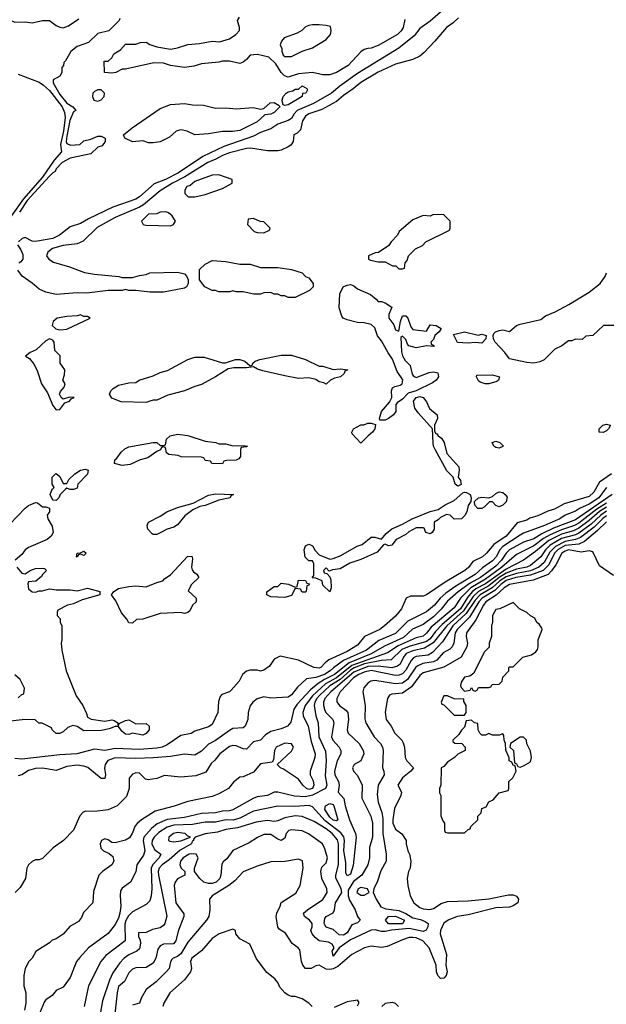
# Model space of a CAD drawing. Header units: inches. Extents: x 2348341 to 2479810, y 460419 to 613669.
# Tile 268 of 656: x 2400858 to 2404249, y 537023 to 542715. Entities that reach past the tile are written whole.
import ezdxf

# ---------------------------------------------------------------- set-up
doc = ezdxf.new("R2010")
doc.units = ezdxf.units.IN
doc.header["$MEASUREMENT"] = 0
doc.layers.add('C4503', color=7, linetype='Continuous')
doc.layers.add('C4504', color=7, linetype='Continuous')

msp = doc.modelspace()

# ---------------------------------------------------------------- linework, layer by layer
at = {"layer": 'C4503', "color": 2}
for points, elevation in [([(2404186, 540000), (2404176.3, 539983.7), (2404150, 539958.3), (2404004.4, 539915.6), (2403950, 539886), (2403910, 539873.3), (2403853, 539847), (2403806.7, 539833.3), (2403790, 539822), (2403734.4, 539805.6), (2403670.4, 539730), (2403598.5, 539681.5), (2403557.1, 539630), (2403533.4, 539610), (2403477, 539583), (2403451.6, 539548.4), (2403430.7, 539530), (2403316.5, 539463.5), (2403210, 539389.5), (2403190, 539382), (2403117.3, 539382.7), (2403091.3, 539370), (2403064.9, 539310), (2403030, 539266.6), (2402967.3, 539210), (2402938.8, 539190), (2402850.3, 539149.7), (2402810, 539098.7), (2402750, 539061.7), (2402645.7, 539014.3), (2402623, 538997), (2402598.8, 538970), (2402590, 538966), (2402558, 538970), (2402470, 539012.7), (2402364.7, 539035.3), (2402330, 539018), (2402302, 538978), (2402270, 538955.3), (2402250, 538949), (2402230, 538954), (2402190, 538954), (2402170, 538949), (2402146, 538930), (2402126, 538890), (2402081.4, 538838.6), (2402070, 538829), (2402026.4, 538813.6), (2402016.9, 538803.1), (2402007.1, 538772.9), (2402004, 538710), (2401970, 538641.2), (2401950, 538626.6), (2401870, 538602.7), (2401850, 538589.3), (2401790, 538576.3), (2401710, 538522.9), (2401681, 538510), (2401650, 538503.1), (2401550, 538496.9), (2401410, 538501.3), (2401350, 538489.7), (2401290, 538498), (2401188.5, 538471.5), (2401090, 538465.1), (2400870, 538439.6), (2400830, 538444.5)], 46), ([(2404282.6, 539970), (2404070, 539824.4), (2403944, 539776), (2403876.9, 539743.1), (2403830, 539714.2), (2403770, 539693.5), (2403690, 539650.9), (2403669.5, 539630.5), (2403642.8, 539590), (2403610, 539555.8), (2403520.8, 539490), (2403462.5, 539457.5), (2403392.7, 539407.3), (2403330, 539354), (2403293.7, 539306.3), (2403250, 539263.5), (2403190, 539219.1), (2403128.4, 539191.6), (2403076.2, 539143.8), (2402967.2, 539092.8), (2402890.6, 539049.4), (2402762.4, 538997.6), (2402678.5, 538930), (2402619.1, 538900.9), (2402583.1, 538876.9), (2402539.4, 538840.6), (2402461.3, 538758.7), (2402443.6, 538730), (2402425.1, 538654.9), (2402406, 538630), (2402370, 538615.1), (2402310, 538600.9), (2402279, 538581), (2402250.3, 538549.7), (2402210, 538539.3), (2402170, 538498), (2402150, 538499.5), (2402110, 538517), (2402090, 538519.3), (2402070, 538512.7), (2402014.8, 538470), (2401986, 538434), (2401964.7, 538415.3), (2401934.2, 538365.8), (2401875.9, 538344.1), (2401790, 538336), (2401695.3, 538344.7), (2401650, 538329.2), (2401601.2, 538321.2), (2401585.2, 538325.2), (2401550, 538359), (2401530, 538361.2), (2401510, 538353.2), (2401491, 538330), (2401492, 538270), (2401476, 538224), (2401421, 538170), (2401370, 538146.6), (2401290, 538137.2), (2401241, 538139), (2401225.4, 538134.6), (2401206.8, 538113.2), (2401170, 538028.7), (2401112, 537970), (2401051.6, 537928.4), (2400990, 537866), (2400970, 537858), (2400950, 537859), (2400930, 537848.7), (2400910, 537828.7), (2400898.8, 537810), (2400891, 537750), (2400862, 537698), (2400831.3, 537670)], 54), ([(2404241.7, 540000), (2404204.9, 539950), (2404150, 539913.6), (2404093.4, 539890), (2404070, 539874.3), (2404010.2, 539849.8), (2403979.1, 539830), (2403890.6, 539790), (2403770, 539746.9), (2403750, 539735.4), (2403650.9, 539669.1), (2403634, 539650), (2403611.5, 539610), (2403590, 539585.7), (2403533.3, 539546.7), (2403490, 539507.7), (2403379, 539441), (2403320.3, 539399.7), (2403289.3, 539370.7), (2403256.4, 539330), (2403210, 539291.8), (2403102, 539238), (2403030, 539165.7), (2402934.7, 539125.3), (2402862.4, 539070), (2402730.1, 539009.9), (2402671.7, 538968.3), (2402653.4, 538950), (2402619.5, 538930), (2402570, 538911.9), (2402516.4, 538903.6), (2402463.7, 538856.3), (2402430, 538812), (2402410, 538799.3), (2402310, 538793.2), (2402270, 538801.2), (2402230, 538789), (2402206, 538770), (2402190, 538748), (2402178.8, 538710), (2402176, 538670), (2402161, 538630), (2402150, 538621.2), (2402090, 538617.2), (2402070, 538606.6), (2401990, 538547.6), (2401950, 538526.6), (2401910, 538486.6), (2401870, 538462.7), (2401810, 538469.4), (2401730, 538455.6), (2401632.1, 538447.9), (2401530, 538444), (2401410, 538448.2), (2401368.2, 538431.8), (2401352.2, 538410), (2401348.4, 538388.4), (2401354.4, 538350), (2401350, 538329), (2401330, 538329.2), (2401252.5, 538392.5), (2401230, 538400.5), (2401190, 538404.7), (2401130, 538398), (2401070, 538374.5), (2400990, 538387.8), (2400950, 538386), (2400910, 538375.1), (2400870, 538349.3), (2400850, 538343.7)], 50), ([(2401123.7, 540000), (2401092, 539970), (2401084.7, 539950), (2401070, 539935.3), (2401050, 539938), (2401035.3, 539970), (2401044, 539996), (2401048, 540000)], 42), ([(2401175, 540000), (2401170, 539998), (2401150, 539998), (2401145, 540000)], 42), ([(2400800.9, 539799.1), (2400889.5, 539890.5), (2400910, 539906), (2400950, 539924.7), (2400962, 539922), (2400990, 539898), (2401010, 539898), (2401031.1, 539891.1), (2401031, 539870), (2401018, 539850), (2401021, 539830), (2401046.4, 539786.4), (2401051.1, 539751.1), (2401041, 539730), (2401018, 539710), (2400910, 539662.7), (2400890.5, 539649.5), (2400870, 539624), (2400832, 539590)], 42), ([(2404250, 539919.9), (2404194.2, 539885.8), (2404090, 539803.4), (2404064.9, 539790), (2403990, 539765.4), (2403923.3, 539736.7), (2403885.2, 539714.8), (2403830, 539673.6), (2403730, 539622.6), (2403644.5, 539550), (2403550, 539480.2), (2403465, 539430), (2403406.5, 539370), (2403370, 539315.1), (2403236.7, 539203.3), (2403210, 539168), (2403190, 539151.3), (2403150, 539142.3), (2403045.1, 539094.9), (2402984.6, 539055.4), (2402777.9, 538982.1), (2402690, 538911.1), (2402624.9, 538875.1), (2402550, 538806.4), (2402508.9, 538750), (2402494.4, 538710), (2402497.1, 538690), (2402526, 538630), (2402542.6, 538542.6), (2402565.5, 538470), (2402564.9, 538450), (2402537.3, 538370), (2402537.3, 538350), (2402554.3, 538314.3), (2402558.7, 538290), (2402550.3, 538270), (2402530, 538264.4), (2402516, 538270), (2402494.5, 538290), (2402470, 538324), (2402383.1, 538383.1), (2402366, 538390), (2402346, 538410), (2402430, 538486), (2402441.2, 538510), (2402429.2, 538529.2), (2402390, 538531.8), (2402341, 538510), (2402330.8, 538490), (2402324.7, 538435.3), (2402316.9, 538423.1), (2402250, 538414), (2402210, 538364), (2402150, 538338), (2402130, 538335.3), (2402093.7, 538306.3), (2402064.7, 538270), (2402010, 538239), (2401970, 538224), (2401830, 538196.2), (2401751.9, 538168.1), (2401641.1, 538138.9), (2401562.8, 538090), (2401538.8, 538070), (2401525.3, 538054.7), (2401508.2, 538010), (2401493.8, 537986.2), (2401470, 537972.7), (2401410, 537956), (2401390, 537959), (2401370, 537974), (2401350, 537979), (2401332, 537970), (2401322.8, 537950), (2401326.4, 537926.4), (2401342, 537910), (2401374.8, 537894.8), (2401397.3, 537877.3), (2401402.8, 537850), (2401390.3, 537829.7), (2401336, 537790), (2401316, 537770), (2401285.4, 537674.6), (2401282, 537610), (2401226.4, 537553.6), (2401215.3, 537524.7), (2401198, 537502), (2401147.5, 537472.5), (2401110, 537428.7), (2401070, 537402), (2401046.4, 537393.6), (2401030, 537378), (2400951.3, 537328.7), (2400931.3, 537290), (2400911.3, 537270), (2400890.9, 537229.1), (2400882.8, 537190), (2400882.8, 537130), (2400893.4, 537090), (2400894, 537070), (2400894, 537030), (2400885.5, 536990)], 58), ([(2404250, 539896.7), (2404209, 539871), (2404150, 539819.5), (2404090, 539775.4), (2404059.5, 539760.5), (2403990, 539739.9), (2403916.4, 539703.6), (2403839.8, 539640.2), (2403769.3, 539590.7), (2403670, 539538.8), (2403550, 539454.1), (2403494.8, 539425.2), (2403472.9, 539407.1), (2403445.7, 539374.3), (2403406.8, 539310), (2403300.6, 539219.4), (2403261.1, 539178.9), (2403230, 539136), (2403210, 539120.7), (2403110, 539092.1), (2403066.5, 539073.5), (2403004.8, 539015.2), (2402950, 539010.7), (2402850.5, 538990.5), (2402792, 538968), (2402770, 538954.6), (2402710, 538900.5), (2402650, 538863.2), (2402593.4, 538810), (2402574.7, 538790), (2402563.9, 538770), (2402559.6, 538750), (2402570.2, 538690.2), (2402584.2, 538650), (2402587.9, 538570), (2402626.3, 538486.3), (2402628.9, 538430), (2402623.1, 538343.1), (2402632.7, 538290), (2402625.5, 538270), (2402550, 538231.5), (2402510, 538221.4), (2402446.7, 538226.7), (2402350, 538249.4), (2402330, 538249.4), (2402290, 538229.5), (2402230, 538221.6), (2402207.1, 538212.9), (2402090, 538147.3), (2402070, 538140.7), (2402030, 538139.7), (2401990, 538129.7), (2401910, 538126.9), (2401810, 538103.5), (2401710, 538091.3), (2401653.1, 538066.9), (2401620.6, 538039.4), (2401576.5, 537990), (2401572.6, 537970), (2401582, 537910), (2401574.4, 537885.6), (2401534.8, 537830), (2401530, 537788), (2401498, 537730), (2401450, 537695.3), (2401441.6, 537678.4), (2401439.1, 537650), (2401443.7, 537590), (2401438, 537550), (2401430, 537521.2), (2401410, 537484), (2401370, 537433.2), (2401256, 537350), (2401205.8, 537294.2), (2401187.3, 537270), (2401150, 537178), (2401110, 537122), (2401070, 537102), (2401046.4, 537073.6), (2401010, 537049), (2401001.6, 537038.4), (2400973.4, 536970)], 62), ([(2404250, 539872.9), (2404216.8, 539850), (2404161.4, 539798.6), (2404090, 539746.8), (2404070, 539736.8), (2403990, 539715.3), (2403923.3, 539676.7), (2403897.2, 539650), (2403870, 539609.7), (2403810, 539560.3), (2403789.4, 539550.6), (2403730, 539538.8), (2403670, 539514.9), (2403630, 539489.9), (2403570, 539442.8), (2403510.1, 539409.9), (2403479.1, 539380.9), (2403423, 539297), (2403326.7, 539210), (2403247.1, 539112.9), (2403198.4, 539081.6), (2403130, 539066.2), (2403092.2, 539050), (2403075.6, 539030), (2403056.5, 538990), (2403042.4, 538977.6), (2403010, 538967.8), (2402930, 538978.4), (2402870, 538975), (2402790, 538943.9), (2402656.1, 538830), (2402622.3, 538790), (2402613.4, 538770), (2402613.7, 538750), (2402621.8, 538721.8), (2402630, 538708), (2402668.2, 538670), (2402674.4, 538650), (2402660.5, 538570), (2402668, 538550), (2402704.9, 538510), (2402714.9, 538490), (2402714.4, 538470), (2402694, 538430), (2402678.4, 538370), (2402679.3, 538350), (2402700.4, 538310), (2402705.3, 538290), (2402698.8, 538250), (2402732.4, 538212.4), (2402739.5, 538170), (2402763.7, 538090), (2402799.3, 538010), (2402803.1, 537990), (2402784.9, 537824.9), (2402770, 537776), (2402750, 537765.1), (2402742.6, 537782.6), (2402743.3, 537843.3), (2402730.9, 537910.9), (2402735.1, 537970), (2402731.8, 537991.8), (2402714.1, 538014.1), (2402623.1, 538083.1), (2402550, 538163.7), (2402531.5, 538171.5), (2402446.6, 538166.6), (2402350, 538167.6), (2402210, 538138.9), (2402130, 538099.8), (2402092.6, 538087.4), (2402050, 538088.7), (2401990, 538075.6), (2401930, 538076.4), (2401857.6, 538062.4), (2401750, 538058.5), (2401710, 538046.4), (2401663.4, 538016.6), (2401635.3, 537990), (2401624.2, 537970), (2401621.1, 537950), (2401637.7, 537917.7), (2401674.8, 537890), (2401664.4, 537870), (2401628.3, 537831.7), (2401617.3, 537810), (2401621.6, 537690), (2401618, 537650), (2401610, 537622), (2401590, 537599), (2401510, 537557.2), (2401486.3, 537533.7), (2401472.2, 537507.8), (2401466.6, 537486.6), (2401467.7, 537390), (2401355.6, 537304.4), (2401327.7, 537270), (2401256.3, 537130), (2401230.5, 537009.5)], 66), ([(2404250, 539846.1), (2404228.9, 539831.1), (2404178.8, 539781.2), (2404099.1, 539720.9), (2404070.7, 539709.3), (2404010, 539699), (2403955, 539670), (2403923.2, 539636.8), (2403890, 539577.7), (2403858.9, 539550), (2403810, 539528.1), (2403730, 539514), (2403670, 539494), (2403632.5, 539470), (2403588.6, 539431.4), (2403519.3, 539390), (2403490, 539359.3), (2403438.7, 539281.3), (2403361.1, 539210), (2403301.3, 539118.7), (2403243.4, 539056.6), (2403218.4, 539041.6), (2403150, 539032.9), (2403135, 539025), (2403120.3, 539010), (2403090, 538955.1), (2403070, 538934.3), (2403050, 538925.7), (2403030, 538923.9), (2402890, 538953.1), (2402850, 538943.7), (2402817.6, 538930), (2402786.9, 538910), (2402710.4, 538830), (2402690.6, 538790), (2402690.7, 538770.7), (2402706.8, 538750), (2402743.8, 538723.8), (2402754, 538710), (2402758, 538670), (2402750.6, 538610), (2402757.3, 538590), (2402820.7, 538530), (2402842.8, 538490), (2402846.8, 538470), (2402830.5, 538429.5), (2402792, 538410), (2402781, 538390), (2402786.8, 538370), (2402810, 538344.7), (2402837.3, 538290), (2402835.5, 538215.5), (2402887.3, 538110), (2402897.1, 538070), (2402897, 537990), (2402880.5, 537930), (2402880.4, 537870), (2402870.4, 537830), (2402835.5, 537770), (2402787.5, 537732.5), (2402756.5, 537683.5), (2402757, 537650), (2402764.2, 537624.2), (2402796.3, 537570), (2402810.6, 537530.6), (2402826, 537510), (2402810, 537494), (2402777.3, 537482.7), (2402750, 537436.2), (2402730, 537422.3), (2402705.5, 537425.5), (2402670, 537456.2), (2402629.7, 537469.7), (2402622, 537482), (2402618.4, 537490), (2402621.7, 537518.3), (2402630, 537530.8), (2402670, 537551), (2402678.4, 537570), (2402684.2, 537610), (2402719.5, 537670), (2402717, 537690), (2402685.6, 537754.4), (2402685.1, 537770), (2402700.4, 537830), (2402701.2, 537950), (2402694.2, 537974.2), (2402663.5, 538010), (2402630, 538037.6), (2402559.4, 538079.4), (2402490, 538109.6), (2402450, 538112.4), (2402390, 538101.7), (2402350, 538083.6), (2402330, 538079.6), (2402290, 538085.7), (2402224.6, 538075.4), (2402116.7, 538043.3), (2402050, 538034), (2402001.1, 538018.9), (2401930.7, 538009.3), (2401872, 537990), (2401862, 537978), (2401862, 537970), (2401854.8, 537965.2), (2401850.7, 537950), (2401785.1, 537914.9), (2401722.5, 537857.5), (2401682, 537830), (2401663.6, 537810), (2401659, 537790), (2401660.8, 537770), (2401707.9, 537532.1), (2401696.3, 537490), (2401690, 537479), (2401670, 537466), (2401625.2, 537454.8), (2401590, 537439), (2401544.7, 537435.3), (2401544.7, 537415.3), (2401554.4, 537394.4), (2401556.3, 537376.3), (2401550, 537344), (2401536, 537330), (2401490, 537309.6), (2401462, 537290), (2401437.2, 537262.8), (2401396, 537204), (2401376.5, 537163.5), (2401336.1, 537043.9), (2401310.6, 536890)], 70), ([(2404250, 539811.8), (2404198.6, 539761.4), (2404121.7, 539698.3), (2404090, 539683.5), (2404010, 539674.7), (2403970, 539652.7), (2403948.7, 539630), (2403915.8, 539564.2), (2403883.1, 539530), (2403810, 539503), (2403724.9, 539490), (2403670, 539472.1), (2403639.8, 539450), (2403604.4, 539415.6), (2403531.2, 539370), (2403512.8, 539350), (2403458.8, 539261.2), (2403386.5, 539190), (2403375.2, 539170), (2403367.2, 539110), (2403358, 539090), (2403343.8, 539076.2), (2403306.2, 539053.8), (2403268.6, 539011.4), (2403250, 539001.8), (2403187.4, 538992.6), (2403159.5, 538980.5), (2403148.7, 538971.3), (2403099.1, 538900.9), (2403070, 538879.1), (2403030, 538876), (2402910, 538894.5), (2402888.3, 538891.7), (2402870, 538879), (2402848, 538852), (2402840.7, 538830), (2402854.9, 538750), (2402852.5, 538672.5), (2402858, 538650), (2402877.3, 538617.3), (2402907.7, 538570), (2402944, 538530), (2402954.8, 538510), (2402959.1, 538490), (2402954.8, 538390), (2402962.8, 538370), (2402964, 538350), (2402930.4, 538290), (2402923.4, 538236.6), (2402930, 538191.3), (2402951.5, 538131.5), (2402957.6, 538097.6), (2402958, 538010), (2402975.5, 537890), (2402976.3, 537850), (2402945.5, 537794.5), (2402926, 537734), (2402904.7, 537690), (2402902, 537670), (2402918.8, 537630), (2402945.5, 537585.5), (2402975.2, 537575.2), (2403050, 537565.8), (2403090, 537548.3), (2403130, 537523.2), (2403173.9, 537513.9), (2403201.8, 537501.8), (2403219.1, 537490), (2403217.6, 537470), (2403207.7, 537452.3), (2403190, 537443.5), (2403110, 537460.3), (2403007.7, 537452.3), (2402970, 537443.6), (2402950, 537443.6), (2402912.6, 537452.6), (2402890, 537451.1), (2402770, 537395.8), (2402704.7, 537350), (2402670, 537302), (2402663.7, 537330), (2402675.3, 537350), (2402665.2, 537370), (2402642.9, 537382.9), (2402590, 537389.3), (2402566, 537410), (2402549, 537430), (2402541.2, 537450), (2402549.3, 537470), (2402549.2, 537490), (2402533.2, 537510), (2402505.2, 537530), (2402499, 537550), (2402521.2, 537570), (2402610, 537628), (2402636, 537670), (2402633.2, 537690), (2402604.5, 537750), (2402599.5, 537790), (2402603.6, 537816.4), (2402630, 537841), (2402637, 537870), (2402622, 537922), (2402608.7, 537950), (2402527.7, 538007.7), (2402490, 538025.1), (2402430, 538032), (2402413, 538027), (2402399.1, 538010), (2402390, 537984), (2402370, 537969.3), (2402350, 537977), (2402310, 538003.7), (2402270, 538003.7), (2402232.8, 537987.2), (2402184.1, 537955.9), (2402090, 537912.7), (2402056.1, 537863.9), (2402034, 537846), (2402026.8, 537833.2), (2402021.6, 537770), (2402014.9, 537750), (2401994, 537730), (2401970, 537720.5), (2401950, 537720.5), (2401922.7, 537730), (2401899.3, 537750), (2401868, 537790), (2401868, 537810), (2401889, 537870), (2401878, 537890), (2401853.1, 537893.1), (2401838, 537890), (2401804, 537870), (2401788, 537850), (2401784, 537830), (2401791.3, 537810), (2401812, 537790), (2401812, 537770), (2401770, 537748.7), (2401756, 537730), (2401750.8, 537710), (2401760.7, 537610), (2401806.4, 537546.4), (2401806.8, 537530), (2401773.3, 537446.7), (2401760.4, 537390), (2401748.1, 537371.9), (2401690, 537371.6), (2401670, 537360.9), (2401657.3, 537342.7), (2401644.9, 537290), (2401630, 537261.2), (2401590, 537235.1), (2401530, 537234.5), (2401510, 537226), (2401490, 537204), (2401464.4, 537155.6), (2401430, 537125.2), (2401421.1, 537090), (2401393.8, 536846.2)], 74), ([(2404290, 539502), (2404210, 539558), (2404170, 539638), (2404150, 539644), (2404103.4, 539636.6), (2404030, 539649.7), (2404010, 539642.3), (2403992.2, 539630), (2403956.4, 539563.6), (2403931.9, 539528.1), (2403911.9, 539508.1), (2403826.1, 539473.9), (2403690, 539449.7), (2403658.9, 539430), (2403612.8, 539387.2), (2403553.1, 539350), (2403538, 539330), (2403493.8, 539246.2), (2403441.3, 539170), (2403438.4, 539150), (2403445.5, 539110), (2403442, 539090), (2403410.7, 539030), (2403308.9, 538971.1), (2403190, 538938.7), (2403170, 538922.9), (2403122.6, 538857.4), (2403070, 538821.6), (2403010, 538816.2), (2402996, 538810), (2402984, 538790), (2402971.1, 538711.1), (2402976, 538670), (2403006, 538630), (2403026.8, 538590), (2403066.8, 538550), (2403075.2, 538535.2), (2403082, 538510), (2403086, 538450), (2403096, 538430), (2403134.8, 538390), (2403118.8, 538370), (2403070, 538332), (2403044, 538290), (2403064.7, 538250), (2403061, 538230), (2403024.9, 538155.1), (2403014.9, 538090), (2403015.5, 538070), (2403030, 538036), (2403067.7, 538007.7), (2403091, 537970), (2403091, 537950), (2403101, 537910), (2403110.8, 537890), (2403118.8, 537850), (2403114.8, 537810), (2403106, 537790), (2403098, 537750), (2403101, 537710), (2403116, 537650), (2403136, 537610), (2403170, 537582.8), (2403190, 537574.8), (2403229.1, 537570.9), (2403250, 537576), (2403294.9, 537605.1), (2403330, 537618), (2403450, 537621.1), (2403570, 537631.8), (2403683.5, 537656.5), (2403710, 537655.3), (2403728.7, 537648.7), (2403740.4, 537630), (2403736.4, 537610), (2403710, 537591.5), (2403690, 537585.1), (2403610, 537581.3), (2403450, 537539.8), (2403386, 537530), (2403334.8, 537510), (2403308.7, 537491.3), (2403290.6, 537450), (2403288, 537430), (2403324.4, 537310), (2403320.3, 537250), (2403328.9, 537210), (2403323.7, 537190), (2403310, 537173.6), (2403290, 537171.6), (2403274.7, 537190), (2403268, 537210), (2403265.6, 537250), (2403225.1, 537350), (2403189.2, 537390), (2403150, 537406.6), (2403130, 537409.3), (2403110, 537409.2), (2403070, 537396), (2402982.4, 537357.6), (2402950, 537351.8), (2402890, 537359.5), (2402851.3, 537350), (2402778.8, 537310), (2402697.6, 537242.4), (2402670, 537227.6), (2402650, 537223.6), (2402630, 537227), (2402590, 537249.3), (2402570, 537246), (2402542, 537230), (2402510, 537229.6), (2402494.5, 537250), (2402486.6, 537270), (2402477.5, 537337.5), (2402468.7, 537350), (2402434, 537374), (2402393.8, 537433.8), (2402358, 537458), (2402349.4, 537469.4), (2402340.9, 537530), (2402343.7, 537550), (2402364, 537590), (2402370, 537612), (2402454.5, 537665.5), (2402479, 537710), (2402497.2, 537810), (2402492.5, 537852.5), (2402470, 537862), (2402390, 537849.2), (2402310, 537846), (2402230, 537822), (2402150, 537789), (2402102.4, 537737.6), (2402067.7, 537710), (2401970.8, 537650), (2401956, 537630), (2401957.3, 537570), (2401950.7, 537530), (2401938.8, 537510), (2401830, 537382.7), (2401790, 537314), (2401770, 537299.5), (2401746, 537290), (2401738.5, 537281.5), (2401730.6, 537269.4), (2401722, 537230), (2401707.4, 537212.6), (2401646.9, 537153.1), (2401590, 537109), (2401561.1, 537058.9), (2401550, 537029), (2401510, 537017.2)], 78), ([(2400842, 539550), (2400870, 539516), (2400890, 539512), (2400918, 539530), (2400950, 539542.8), (2400990, 539544.7), (2401002, 539542), (2401014, 539530), (2400992, 539510), (2400984.7, 539495.3), (2400951.6, 539468.4), (2400910, 539466), (2400906, 539454), (2400910, 539424.7), (2400930, 539407.3), (2400950, 539406), (2400970, 539414), (2400990, 539414), (2401030, 539424.7), (2401070, 539418.8), (2401150, 539419.1), (2401190, 539413.4), (2401250, 539428.2), (2401322, 539410), (2401322, 539390), (2401219.1, 539360.9), (2401170, 539337.2), (2401134, 539330), (2401078, 539302), (2401074, 539290), (2401074, 539270), (2401091.6, 539251.6), (2401092.7, 539232.7), (2401102, 539210), (2401102, 539130), (2401098, 539110), (2401101, 539070), (2401127.7, 538950), (2401185.3, 538805.3), (2401222.8, 538750), (2401244.7, 538704.7), (2401250, 538682), (2401271.6, 538671.6), (2401350, 538658.8), (2401390, 538666.8), (2401403.5, 538663.5), (2401424.7, 538650), (2401423.6, 538643.6), (2401430, 538634), (2401434, 538646), (2401470, 538664), (2401490, 538667.3), (2401530, 538644), (2401590, 538646.8), (2401606.8, 538630), (2401606.8, 538610), (2401590, 538589.3), (2401570, 538578), (2401510, 538589.5), (2401490, 538583.6), (2401470, 538584.2), (2401450, 538599.3), (2401429.1, 538629.1), (2401410, 538629.2), (2401374.6, 538614.6), (2401330, 538605.1), (2401230, 538604.5), (2401190, 538629), (2401166, 538634), (2401136.9, 538623.1), (2401110, 538598), (2401090, 538588), (2401070, 538588), (2401046, 538610), (2401042, 538622), (2400987.3, 538647.3), (2400968.4, 538648.4), (2400947.3, 538667.3), (2400890, 538668.7), (2400770, 538655.3)], 42), ([(2400850, 538794), (2400870, 538814), (2400882, 538818), (2400886, 538850), (2400860.4, 538900.4), (2400830, 538928)], 42), ([(2402549.4, 537009.4), (2402530, 537028.7), (2402490, 537055.3), (2402450, 537068.7), (2402430, 537068.7), (2402410, 537075.3), (2402390, 537088.7), (2402361.2, 537121.2), (2402350, 537148.7), (2402333.2, 537170), (2402287.3, 537207.3), (2402226.3, 537286.3), (2402188, 537370), (2402130, 537402), (2402108, 537430), (2402106, 537450), (2402090, 537458), (2402012, 537430), (2401970, 537404), (2401908.2, 537331.8), (2401854, 537290), (2401846.4, 537270), (2401850.4, 537230), (2401846, 537210), (2401810, 537164), (2401726.8, 537090), (2401691, 537030), (2401686, 537010)], 82), ([(2402810, 537014), (2402818, 537030), (2402818, 537038), (2402810, 537046), (2402750, 537038), (2402676, 537004)], 82), ([(2403048, 537010), (2403030, 537028), (2403013.2, 537033.2), (2402970, 537028), (2402952, 537010)], 82)]:
    msp.add_lwpolyline(points, dxfattribs=dict(at, elevation=elevation))
for points, elevation in [([(2401630, 539738), (2401623.1, 539743.1), (2401598, 539770), (2401595.3, 539790), (2401602, 539810), (2401670, 539844.7), (2401708, 539870), (2401770, 539894.8), (2401860.2, 539919.8), (2401950, 539966), (2401990, 539974.8), (2402094, 539970), (2402078, 539962), (2402074, 539950), (2402010, 539938), (2401930, 539906), (2401898.8, 539901.2), (2401858.8, 539881.2), (2401813.7, 539846.3), (2401770, 539795.3), (2401750, 539782), (2401711.1, 539768.9), (2401670, 539748), (2401650, 539738)], 42), ([(2403370, 539828), (2403346, 539850), (2403324.7, 539855.3), (2403290, 539838), (2403276.9, 539823.1), (2403254, 539810), (2403254, 539770), (2403242, 539750), (2403230, 539742), (2403206, 539750), (2403195.3, 539775.3), (2403190, 539778), (2403150, 539778), (2403106.4, 539753.6), (2403090, 539738), (2403034, 539710), (2403010, 539678), (2402990, 539674), (2402970, 539682), (2402961, 539679), (2402923.9, 539636.1), (2402830, 539595.1), (2402766.3, 539573.7), (2402710, 539539.5), (2402665.4, 539534.6), (2402646, 539526), (2402630, 539546), (2402614, 539530), (2402618, 539518), (2402634, 539514), (2402650, 539494), (2402656.9, 539476.9), (2402658, 539430), (2402650, 539408), (2402610, 539446), (2402606, 539470), (2402570, 539486), (2402548.4, 539488.4), (2402558, 539502), (2402558, 539570), (2402550, 539586), (2402530, 539586), (2402508.4, 539608.4), (2402502, 539650), (2402510, 539674), (2402530, 539682), (2402539.6, 539679.6), (2402550, 539674), (2402565.4, 539645.4), (2402590, 539622), (2402650, 539596), (2402670, 539599.1), (2402710, 539615.8), (2402808.8, 539671.2), (2402838.5, 539681.5), (2402890, 539722.4), (2402910, 539723.8), (2402950, 539712), (2402975.5, 539744.5), (2403009.1, 539770.9), (2403070, 539798), (2403126, 539830), (2403231.6, 539871.6), (2403276.4, 539883.6), (2403318, 539910), (2403370, 539934.8), (2403420.1, 539979.9), (2403430, 539984), (2403441.4, 539981.4), (2403461, 539970), (2403466.8, 539950), (2403466, 539930), (2403450, 539906), (2403442, 539870), (2403431.6, 539848.4), (2403411.6, 539828.4)], 42), ([(2403630, 539898), (2403610, 539906), (2403590, 539928), (2403572.7, 539927.3), (2403543.6, 539896.4), (2403530, 539888.7), (2403506, 539890), (2403488.4, 539908.4), (2403486, 539930), (2403509.2, 539950.8), (2403530, 539954.8), (2403570, 539951.3), (2403590, 539958), (2403610, 539976), (2403630, 539986), (2403650, 539981), (2403664.7, 539970), (2403674.8, 539954.8), (2403670, 539928), (2403650, 539908)], 42), ([(2401230, 539618), (2401210, 539626), (2401198, 539622), (2401190, 539608.7), (2401186, 539610), (2401190, 539631.3), (2401210, 539632), (2401230, 539642), (2401242, 539630)], 42), ([(2401810, 539282), (2401790, 539288.7), (2401670, 539282), (2401570, 539248.7), (2401532.7, 539247.3), (2401510, 539226), (2401488.9, 539228.9), (2401478, 539250), (2401446, 539286), (2401414.8, 539354.8), (2401388, 539390), (2401402, 539410), (2401430, 539427.3), (2401490, 539438), (2401530, 539442), (2401590, 539436), (2401650, 539461), (2401686, 539470), (2401696.4, 539483.6), (2401730, 539504.7), (2401828.9, 539611.1), (2401852.7, 539612.7), (2401858, 539598), (2401851, 539550), (2401855.3, 539535.3), (2401862.8, 539522.8), (2401882, 539510), (2401894, 539490), (2401851.3, 539450), (2401832.7, 539412.7), (2401878, 539370), (2401878, 539350), (2401858, 539330), (2401842, 539298), (2401830, 539288)], 42), ([(2402490, 539406), (2402482, 539422), (2402450, 539426), (2402430, 539386), (2402390, 539375.3), (2402310, 539378), (2402286, 539390), (2402287.3, 539407.3), (2402330, 539438), (2402350, 539438), (2402370, 539458), (2402411.1, 539451.1), (2402450, 539434), (2402462, 539438), (2402470, 539474), (2402510, 539472), (2402518, 539458), (2402532.7, 539452.7), (2402530, 539446), (2402518, 539442), (2402514, 539410), (2402510, 539406)], 42), ([(2403710, 539346), (2403634, 539310), (2403610, 539306), (2403591.3, 539270), (2403591.3, 539230), (2403584.7, 539210), (2403584.7, 539150), (2403572, 539110), (2403571.6, 539088.4), (2403542, 539058), (2403483.6, 538936.4), (2403459.6, 538920.4), (2403430, 538914), (2403410, 538886), (2403405.4, 538865.4), (2403410, 538854), (2403430, 538834), (2403462, 538838), (2403470, 538854), (2403478, 538838), (2403490, 538834), (2403502, 538838), (2403510, 538854), (2403570, 538854), (2403582, 538858), (2403588.4, 538871.6), (2403630, 538874), (2403646, 538890), (2403650, 538914), (2403686, 538950), (2403686, 538970), (2403690, 538974), (2403710, 538974), (2403766, 539030), (2403816.4, 539043.6), (2403840.4, 539059.6), (2403850, 539074), (2403855.3, 539090), (2403855.3, 539130), (2403878, 539190), (2403876.4, 539196.4), (2403860.4, 539220.4), (2403848, 539230), (2403834.6, 539254.6), (2403810, 539268), (2403790, 539288), (2403746, 539310)], 82), ([(2403330, 538806), (2403310, 538806), (2403294, 538770), (2403298, 538758), (2403310, 538754), (2403370, 538694), (2403430, 538694), (2403438, 538710), (2403438, 538750), (2403426, 538774), (2403426, 538786), (2403370, 538788)], 82), ([(2403470, 538666), (2403438, 538662), (2403430, 538626), (2403411.6, 538608.4), (2403396.9, 538583.1), (2403362, 538550), (2403362, 538542), (2403372.7, 538532.7), (2403414, 538530), (2403432, 538510), (2403432, 538490), (2403391.1, 538468.9), (2403372, 538450), (2403330, 538422), (2403310, 538398), (2403294, 538390), (2403292, 538290), (2403284.7, 538270), (2403285.4, 538245.4), (2403292, 538230), (2403292.7, 538112.7), (2403303.6, 538083.6), (2403314, 538070), (2403314, 538030), (2403318, 538018), (2403330, 538014), (2403430, 538014), (2403450, 538034), (2403462, 538038), (2403466, 538050), (2403506, 538090), (2403506, 538110), (2403526, 538130), (2403530, 538154), (2403554.6, 538165.4), (2403570, 538194), (2403594.6, 538205.4), (2403630, 538244.7), (2403682, 538258), (2403686, 538270), (2403686, 538310), (2403708.4, 538331.6), (2403728, 538370), (2403722, 538402), (2403710, 538406), (2403702, 538422), (2403688, 538430), (2403687.3, 538447.3), (2403667.3, 538492.7), (2403666, 538530), (2403658, 538550), (2403656.4, 538576.4), (2403650, 538586), (2403630, 538578), (2403590, 538578), (2403570, 538588), (2403550, 538578), (2403530, 538578), (2403518, 538590), (2403508.9, 538608.9), (2403506, 538646), (2403486, 538650)], 82), ([(2403770, 538568), (2403750, 538568), (2403694, 538530), (2403692, 538510), (2403711.3, 538490), (2403718, 538418), (2403730, 538414), (2403738, 538398), (2403750, 538394), (2403770, 538402), (2403810, 538424.7), (2403817.2, 538450), (2403810, 538486), (2403788.4, 538528.4), (2403788, 538550)], 82), ([(2402690, 538083.7), (2402670, 538088.4), (2402650, 538105.1), (2402622.6, 538150), (2402626.6, 538170), (2402650, 538184.4), (2402670, 538177.3), (2402674, 538170), (2402697.3, 538090)], 62), ([(2401770, 538015.8), (2401746.8, 538010), (2401720.7, 537990), (2401718, 537970), (2401727, 537967), (2401750, 537962.4), (2401790, 537968), (2401846, 537990), (2401830, 537995.3), (2401815.3, 538010)], 70), ([(2402830, 537698.4), (2402814.8, 537690), (2402807.4, 537670), (2402830, 537653.4), (2402850, 537654.8), (2402870, 537666), (2402878, 537670), (2402868, 537690)], 74), ([(2402990, 537488.9), (2402971.6, 537510), (2402989.9, 537530.1), (2403030, 537532.9), (2403082.4, 537510), (2403070, 537488.9)], 70)]:
    msp.add_lwpolyline(points, close=True, dxfattribs=dict(at, elevation=elevation))
at = {"layer": 'C4504', "color": 2}
for points, elevation in [([(2403303.1, 542770), (2403230, 542706.6), (2403170, 542663.7), (2403138.2, 542621.8), (2403050.2, 542549.8), (2402810, 542403.5), (2402709.1, 542330.9), (2402660.7, 542290), (2402556.3, 542230), (2402461.6, 542190), (2402444.2, 542170), (2402430, 542142.9), (2402410, 542131.6), (2402350, 542111.3), (2402310, 542084.5), (2402250, 542063.5), (2402210, 542041.3), (2402038.9, 541981.1), (2401916.5, 541923.5), (2401776.3, 541830), (2401700.7, 541790), (2401634.8, 541765.2), (2401550.4, 541690), (2401530, 541677.6), (2401397.3, 541630), (2401255.6, 541564.4), (2401210, 541536.9), (2401150, 541517.6), (2401087.7, 541470), (2401050.7, 541450), (2400950, 541431.6), (2400930, 541434), (2400890, 541456), (2400872, 541450), (2400851.3, 541430)], 38), ([(2400793.4, 542730), (2400810, 542710.7), (2400830, 542700.5), (2400890, 542702), (2400930, 542697.3), (2400990.5, 542710.5), (2401030, 542710.5), (2401070, 542680.7), (2401090, 542670.7), (2401110, 542667.3), (2401141.2, 542678.8), (2401200.1, 542719.9)], 34), ([(2403394.4, 542725.6), (2403363.5, 542696.5), (2403324.7, 542670), (2403258, 542590), (2403195.9, 542524.1), (2403170, 542504), (2403130, 542484), (2403030, 542457.2), (2402930, 542411.8), (2402830, 542351.5), (2402785.5, 542314.5), (2402730, 542276.9), (2402690, 542241.3), (2402603.6, 542196.4), (2402530, 542171.1), (2402510, 542156.9), (2402492.7, 542130), (2402482, 542078), (2402462, 542058), (2402442, 542050), (2402438, 542010), (2402424.7, 541990), (2402410, 541979), (2402370, 541961.2), (2402350, 541957.2), (2402290, 541957.2), (2402191.7, 541971.7), (2402169.4, 541969.4), (2402070, 541945.7), (2402030, 541929.8), (2401991.6, 541908.4), (2401944.9, 541890), (2401813.3, 541806.7), (2401742, 541770), (2401670, 541725.6), (2401574.8, 541645.2), (2401550.4, 541630), (2401410, 541571.5), (2401306.4, 541513.6), (2401225.8, 541434.2), (2401190, 541419.5), (2401110, 541409.6), (2401047.8, 541392.2), (2401020.7, 541370), (2401014, 541350), (2401026, 541330), (2401052.8, 541312.8), (2401145.8, 541285.8), (2401233.7, 541253.7), (2401290, 541242.8), (2401430.7, 541230.7), (2401450, 541224.7), (2401510, 541224.7), (2401550, 541236), (2401590, 541241), (2401610, 541250.8), (2401770, 541256), (2401810, 541244.7), (2401824.7, 541230), (2401832, 541210), (2401831.3, 541190), (2401822, 541170), (2401810, 541162), (2401690, 541139), (2401610, 541139), (2401528.9, 541148.9), (2401490, 541149), (2401470, 541155.3), (2401450, 541149), (2401370, 541148.7), (2401247.1, 541132.9), (2401190, 541135.1), (2401070, 541125.2), (2401010, 541139), (2400970, 541156), (2400931.1, 541191.1), (2400871.9, 541231.9), (2400847, 541267)], 42), ([(2401438, 542722), (2401434, 542710), (2401374, 542650), (2401310, 542635.3), (2401256.3, 542583.7), (2401190, 542559.3), (2401154.8, 542530), (2401123.6, 542476.4), (2401112.7, 542467.3), (2401112, 542450), (2401102, 542438), (2401102, 542410), (2401091.3, 542388.7), (2401052.7, 542367.3), (2401052, 542350), (2401090, 542281.3), (2401130, 542232.7), (2401166, 542210), (2401182, 542190), (2401170, 542182), (2401147.2, 542132.8), (2401130, 542042), (2401126.7, 542010), (2401130, 541999.1), (2401151.2, 541988.8), (2401206, 541994), (2401230, 542014.8), (2401270, 542024.7), (2401310, 542041), (2401330, 542041), (2401352, 542030), (2401352, 542010), (2401334.4, 541985.6), (2401310, 541978), (2401270, 541939), (2401150, 541914.7), (2401104, 541890), (2401070, 541852.3), (2401063.8, 541836.2), (2401050, 541829.6), (2401030, 541809.6), (2400902.5, 541670), (2400857.4, 541602.6)], 34), ([(2403083.6, 542716.4), (2403074.8, 542670), (2403062.8, 542650), (2403041, 542630), (2402930, 542565.2), (2402890, 542549.2), (2402870, 542549), (2402850, 542542), (2402830, 542528.7), (2402756, 542450), (2402690, 542409.3), (2402650, 542395.3), (2402610, 542395.3), (2402550, 542408.7), (2402470, 542402), (2402410, 542382), (2402389.4, 542389.4), (2402370, 542408.7), (2402339, 542459), (2402298, 542498), (2402232.7, 542512.7), (2402190.8, 542509.2), (2402170, 542484), (2402150, 542468.7), (2402130, 542462), (2402070, 542474), (2402030, 542475.3), (2402010, 542469), (2401910, 542459.3), (2401865.6, 542445.6), (2401810, 542438), (2401730.9, 542449.1), (2401690, 542464), (2401634.4, 542465.6), (2401470, 542429), (2401450, 542428.7), (2401414, 542410), (2401390, 542405.2), (2401348, 542410), (2401346, 542474), (2401370, 542474), (2401390, 542494), (2401403.1, 542516.9), (2401440.4, 542539.6), (2401470, 542574), (2401530, 542574), (2401556.4, 542583.6), (2401590, 542584.7), (2401611.1, 542571.1), (2401650, 542558), (2401730, 542544.7), (2401770, 542551.3), (2401830, 542570.8), (2401896.9, 542576.9), (2401970, 542591), (2402013.6, 542586.4), (2402070, 542604.7), (2402108, 542630), (2402128.4, 542651.6), (2402128.7, 542670), (2402118, 542710), (2402128, 542730)], 34), ([(2400850, 542399.3), (2400970, 542354.3), (2400996.7, 542336.7), (2401030, 542305.2), (2401104.7, 542210), (2401118.1, 542178.1), (2401120.5, 542150), (2401110.6, 542069.4), (2401093.8, 541993.8), (2401100.3, 541950), (2401057.5, 541902.5), (2400990, 541804.8), (2400880, 541680), (2400810, 541579.8)], 30), ([(2400846.4, 541413.6), (2400864.9, 541384.9), (2400876.5, 541356.5), (2400877, 541330), (2400865.7, 541314.3), (2400852.9, 541307.1)], 38), ([(2404334, 540946), (2404232.7, 540947.3), (2404171.6, 540888.4), (2404130, 540886), (2404110, 540866), (2404070, 540868), (2404050, 540858), (2404030, 540858), (2403990.9, 540829.1), (2403952, 540810), (2403890, 540748.7), (2403863.5, 540736.5), (2403830, 540729.2), (2403790, 540733.2), (2403690, 540754), (2403662.9, 540790), (2403606.6, 540850), (2403596, 540870), (2403594, 540890), (2403599, 540901), (2403608, 540910), (2403630, 540918.8), (2403650, 540921), (2403690, 540912), (2403730, 540946), (2403750, 540954.8), (2403870, 540980.7), (2403896.9, 541003.1), (2403953.2, 541026.8), (2404031.2, 541068.8), (2404150, 541140.5), (2404213.2, 541190), (2404242, 541230), (2404250, 541252)], 42), ([(2401048, 540000), (2401058, 540010), (2401046, 540030), (2401046, 540070), (2401066, 540090), (2401070, 540092), (2401090, 540074), (2401110, 540034), (2401130, 540034), (2401143.1, 540056.9), (2401178, 540090), (2401210, 540111), (2401236, 540116), (2401254, 540110), (2401250, 540088), (2401194, 540030), (2401190, 540006), (2401175, 540000)], 42), ([(2404278, 540090), (2404210, 540040.5), (2404186, 540000)], 46), ([(2401145, 540000), (2401130, 540006), (2401123.7, 540000)], 42), ([(2404250, 540011.2), (2404241.7, 540000)], 50)]:
    msp.add_lwpolyline(points, dxfattribs=dict(at, elevation=elevation))
for points, elevation in [([(2402550, 542685.2), (2402530, 542681.2), (2402510, 542673.2), (2402488, 542652), (2402462.5, 542637.5), (2402386, 542610), (2402371.3, 542590), (2402364.7, 542570), (2402372.7, 542547.3), (2402372.7, 542532.7), (2402382, 542510), (2402390, 542502), (2402430, 542502), (2402490, 542532), (2402550, 542551.3), (2402630, 542601), (2402654, 542630), (2402658, 542650), (2402655.3, 542675.3), (2402630, 542682), (2402590, 542684)], 34), ([(2401310, 542309.4), (2401290, 542299.3), (2401282, 542290), (2401278.4, 542270), (2401286, 542250), (2401310, 542244.2), (2401330, 542250.6), (2401347, 542270), (2401349.3, 542290), (2401330, 542309.3)], 38), ([(2402390, 542218), (2402382, 542222), (2402376.4, 542236.4), (2402375.3, 542250), (2402382, 542270), (2402398, 542290), (2402410, 542298), (2402436.4, 542303.6), (2402450, 542314), (2402470, 542314), (2402490, 542332), (2402516.9, 542316.9), (2402522, 542310), (2402512, 542290), (2402492.7, 542287.3), (2402491.3, 542270), (2402410, 542222.7)], 34), ([(2402087.6, 542067.6), (2402030, 542069.3), (2401950, 542054), (2401870, 542048.7), (2401826, 542070), (2401790, 542077.2), (2401762, 542070), (2401723.5, 542036.5), (2401670, 542009), (2401630, 542002), (2401603.1, 542003.1), (2401570, 542015.3), (2401510, 542008.7), (2401466, 542030), (2401458, 542050), (2401509, 542090), (2401670, 542200.7), (2401730, 542224), (2401810, 542230.7), (2401858, 542222), (2401919.8, 542219.8), (2401990, 542202.8), (2402050, 542205.5), (2402110, 542199.3), (2402207.9, 542207.9), (2402250, 542198), (2402270, 542202), (2402305.6, 542234.4), (2402330, 542236), (2402358, 542218), (2402362, 542210), (2402330, 542179), (2402310, 542169.4), (2402274.8, 542165.2), (2402230, 542125.1), (2402130, 542073.3)], 34), ([(2402010, 541818), (2401970, 541815.3), (2401870, 541779), (2401843.5, 541756.5), (2401824.7, 541750), (2401812, 541730), (2401812, 541710), (2401831.6, 541691.6), (2401870, 541691.3), (2401930, 541704.7), (2402030, 541738), (2402086, 541770), (2402086, 541790)], 46), ([(2401703.1, 541603.1), (2401670, 541601.2), (2401650, 541593.2), (2401602, 541590), (2401562, 541550), (2401571.6, 541531.6), (2401587.1, 541527.1), (2401730, 541522.8), (2401748, 541530), (2401758, 541550), (2401740.4, 541580.4), (2401718, 541598)], 46), ([(2402210, 541566), (2402178, 541562), (2402174, 541530), (2402214, 541490), (2402230, 541484.7), (2402270, 541482), (2402302, 541498), (2402306, 541510), (2402270, 541546), (2402248.4, 541548.4)], 46), ([(2403250, 541588), (2403230, 541578), (2403190, 541582), (2403130, 541558), (2403052, 541490), (2403042, 541470), (2403004.7, 541430), (2402991.1, 541408.9), (2402931.6, 541368.4), (2402912.7, 541367.3), (2402874, 541350), (2402874, 541330), (2402885.4, 541325.4), (2402930, 541314), (2402970, 541314), (2403012.7, 541292.7), (2403031.6, 541291.6), (2403050, 541274), (2403070, 541274), (2403082, 541278), (2403086, 541310), (2403098, 541322), (2403106, 541350), (2403146, 541390), (2403186, 541410), (2403206, 541430), (2403342, 541498), (2403346, 541510), (2403346, 541550), (2403310, 541586)], 46), ([(2402130, 541302), (2402190, 541302), (2402250, 541282), (2402350, 541282), (2402430, 541271.3), (2402490, 541251.3), (2402511.1, 541231.1), (2402530, 541222), (2402554, 541190), (2402554, 541170), (2402534, 541150), (2402450, 541108), (2402410, 541108), (2402390, 541118), (2402370, 541118), (2402350, 541128), (2402328.9, 541128.9), (2402310, 541138), (2402270, 541135.3), (2402250, 541128.7), (2402211.1, 541128.9), (2402150, 541142), (2402110, 541142), (2402090, 541148), (2402070, 541142), (2402010, 541142), (2401990, 541148.7), (2401970, 541149), (2401928.7, 541170), (2401898, 541210), (2401898, 541270), (2401930, 541302), (2401970, 541322), (2402050, 541316)], 42), ([(2402930, 541084.7), (2402950, 541084.7), (2402970, 541078), (2403010, 541052), (2402991.3, 541010), (2402991, 540990), (2403021, 540950), (2403030, 540922), (2403050, 540914), (2403059, 540970), (2403070, 541002), (2403090, 541002), (2403102, 540990), (2403119.8, 540939.8), (2403130, 540924.7), (2403210, 540914), (2403230, 540951.3), (2403266, 540946), (2403294, 540930), (2403282, 540910), (2403258, 540890), (2403250, 540866), (2403234, 540850), (2403238, 540838), (2403250, 540834), (2403254, 540826), (2403210, 540828.7), (2403150, 540817.2), (2403108, 540830), (2403099, 540839), (2403090, 540866), (2403070, 540886), (2403062, 540878), (2403064.7, 540795.3), (2403070, 540771.3), (2403085.5, 540745.5), (2403115.3, 540715.3), (2403125.8, 540665.8), (2403133.4, 540653.4), (2403150, 540646.4), (2403224.7, 540675.3), (2403250, 540679.5), (2403274.1, 540674.1), (2403279.3, 540650), (2403264.9, 540630), (2403244, 540616), (2403150, 540569), (2403103.4, 540556.6), (2403070, 540522), (2403039.6, 540500.4), (2403032, 540490), (2403032, 540450), (2403018, 540430), (2402990, 540409), (2402970, 540399), (2402940.4, 540400.4), (2402938, 540410), (2402948.7, 540450), (2402996.4, 540503.6), (2403008.4, 540531.6), (2403008, 540570), (2403013.6, 540586.4), (2403025.6, 540594.4), (2403058, 540602), (2403069, 540610), (2403073.6, 540633.6), (2403040.8, 540680.8), (2403013, 540753), (2402988.2, 540788.2), (2402950, 540859), (2402926.6, 540886.6), (2402910, 540933.2), (2402890, 540953.2), (2402850, 540962), (2402810, 540964), (2402750, 540979), (2402728, 540990), (2402720.2, 541000.2), (2402704, 541050), (2402708.7, 541130), (2402728.7, 541170), (2402750, 541181), (2402770, 541184.7), (2402790, 541176), (2402810, 541158), (2402886, 541126), (2402919.1, 541099.1)], 42), ([(2401210, 541008), (2401190, 541002), (2401130, 540999), (2401074, 540990), (2401051.3, 540970), (2401046, 540946), (2401067.1, 540927.1), (2401090, 540921), (2401130, 540926), (2401266, 540990), (2401250, 540998), (2401230, 540998)], 46), ([(2403508.9, 540891.1), (2403530, 540896), (2403554, 540890), (2403552, 540870), (2403530, 540844), (2403490, 540849.2), (2403450, 540845.2), (2403389, 540849), (2403366, 540894), (2403430, 540910.7)], 42), ([(2401030, 540869.2), (2401010, 540859), (2400953, 540807), (2400918, 540790), (2400891.3, 540770), (2400915.8, 540755.8), (2400942, 540722), (2400961.2, 540681.2), (2400984.4, 540610), (2401018.5, 540558.5), (2401050, 540484), (2401070, 540459.1), (2401090, 540460.7), (2401120.2, 540499.8), (2401146, 540510), (2401156.4, 540523.6), (2401172.7, 540530), (2401147.1, 540532.9), (2401110, 540522), (2401098, 540530), (2401088, 540550), (2401094.6, 540565.4), (2401115.3, 540590), (2401122, 540610), (2401108, 540630), (2401118, 540662), (2401119.5, 540690), (2401093.2, 540730), (2401091.5, 540771.5), (2401062, 540802), (2401058, 540850), (2401050, 540861.2)], 46), ([(2402590, 540712), (2402610, 540712), (2402670, 540692), (2402710, 540696), (2402754, 540690), (2402738, 540682), (2402734, 540670), (2402712, 540650), (2402678, 540642), (2402654, 540630), (2402630, 540608.7), (2402616.4, 540616.4), (2402590, 540622), (2402570, 540634), (2402530, 540644), (2402470, 540641.2), (2402390, 540656), (2402264.1, 540684.1), (2402233.6, 540693.6), (2402210, 540708), (2402170, 540702), (2402096.9, 540703.1), (2402063.6, 540696.4), (2401990.5, 540649.5), (2401910, 540605.2), (2401870, 540594), (2401810.6, 540569.4), (2401715.3, 540544.7), (2401650, 540515.3), (2401630, 540515.3), (2401610, 540508.7), (2401590, 540502), (2401444.7, 540504.7), (2401390, 540526), (2401378, 540550), (2401386, 540570), (2401398, 540582), (2401430, 540602), (2401490, 540616), (2401530, 540618), (2401549.4, 540630.6), (2401630, 540656), (2401670, 540676), (2401712.9, 540687.1), (2401830, 540751.3), (2401870, 540764.7), (2401923.6, 540763.6), (2402030, 540731.3), (2402048.4, 540731.6), (2402106, 540750), (2402130.7, 540750.7), (2402159.8, 540739.8), (2402190, 540714), (2402202, 540718), (2402206, 540730), (2402220.2, 540739.8), (2402246, 540750), (2402370, 540774.8), (2402430, 540774.8), (2402511.1, 540751.1)], 42), ([(2403549.2, 540609.2), (2403520.2, 540620.2), (2403510, 540628), (2403498, 540650), (2403500.4, 540659.6), (2403590, 540662), (2403631.3, 540650), (2403624.7, 540630), (2403616.3, 540623.7), (2403570, 540609.3)], 42), ([(2403390, 540019), (2403375.3, 540030), (2403362.7, 540070), (2403327.6, 540107.6), (2403259.7, 540230), (2403249.7, 540250), (2403247.3, 540267.3), (2403244, 540350), (2403161.8, 540441.8), (2403142.7, 540470), (2403135.1, 540510), (2403150, 540531), (2403170, 540537.1), (2403190.3, 540530.3), (2403210, 540505.5), (2403227.5, 540467.5), (2403270.7, 540430), (2403273, 540410), (2403256.3, 540370), (2403255.3, 540335.3), (2403262.8, 540322.8), (2403270, 540321), (2403276.3, 540310), (2403295.2, 540295.2), (2403311.4, 540271.4), (2403327.7, 540207.7), (2403395.5, 540130), (2403398.4, 540110), (2403393.4, 540070), (2403406.8, 540050), (2403410, 540028)], 42), ([(2402830, 540266), (2402780.4, 540320.4), (2402778, 540330), (2402788, 540350), (2402830, 540372), (2402847.3, 540372.7), (2402870, 540382), (2402890, 540382), (2402914, 540374), (2402911.3, 540350), (2402898, 540330), (2402872, 540310)], 42), ([(2404230, 540328), (2404208, 540330), (2404208, 540350), (2404228, 540370), (2404250, 540376), (2404272, 540370), (2404262, 540350), (2404250, 540338)], 42), ([(2402010, 540262), (2402050, 540262), (2402090, 540252), (2402150, 540254), (2402174, 540250), (2402170, 540246), (2402138, 540242), (2402134, 540230), (2402134, 540190), (2402124.7, 540175.3), (2402110, 540168), (2402052.7, 540167.3), (2402038, 540162), (2402030, 540148), (2401968.4, 540148.4), (2401962, 540162), (2401930, 540166), (2401922, 540182), (2401910, 540186), (2401791.6, 540188.4), (2401774.6, 540194.6), (2401720.4, 540200.4), (2401706, 540210), (2401702, 540242), (2401690, 540246), (2401678, 540242), (2401672.7, 540227.3), (2401650, 540218), (2401598, 540182), (2401554, 540170), (2401496.9, 540143.1), (2401450, 540138), (2401406, 540150), (2401408, 540170), (2401420.4, 540179.6), (2401445.6, 540214.4), (2401466.3, 540233.7), (2401490, 540246), (2401630, 540271.3), (2401651.3, 540271.3), (2401670, 540254), (2401690, 540254), (2401702, 540258), (2401706, 540290), (2401728, 540310), (2401770, 540318.8), (2401830, 540311), (2401930, 540278), (2401991.1, 540271.1)], 42), ([(2403630, 540238), (2403610, 540242), (2403598, 540250), (2403589, 540271), (2403610, 540278), (2403634, 540270), (2403652, 540252), (2403650, 540248)], 42)]:
    msp.add_lwpolyline(points, close=True, dxfattribs=dict(at, elevation=elevation))

doc.saveas('drawing.dxf')
